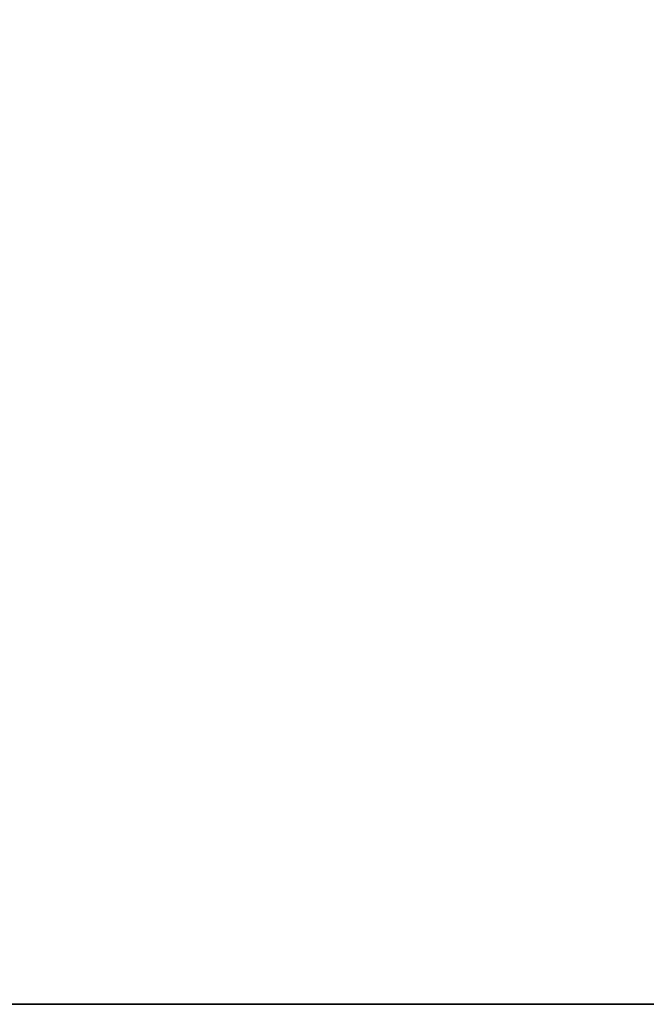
# Model space of a CAD drawing. Header units: millimetres. Extents: x -508 to 6708, y -115 to 193.
# Tile 672 of 1056: x 2494 to 2531, y -10 to 49. Entities that reach past the tile are written whole.
import ezdxf

# ---------------------------------------------------------------- set-up
doc = ezdxf.new("R2010")
doc.units = ezdxf.units.MM
doc.layers.add('151', color=7, linetype='Continuous', true_color=0xffffff)

# ---------------------------------------------------------------- blocks, each defined once
blk = doc.blocks.new('UG_SURFACE_003')
at = {"layer": '151', "color": 252, "linetype": 'Continuous', "lineweight": 35}
for points in [[(2392.5, -10, -7.75), (2392.5, 174.4, -7.75), (2542.5, 174.4, -7.75), (2542.5, -10, -7.75)], [(3607.5, -10, 2215.25), (3607.5, 174.4, 2215.25), (2392.5, 174.4, 2215.25), (2392.5, -10, 2215.25)], [(3607.5, -10, 2215.25), (2392.5, -10, 2215.25), (2542.5, -10, 2065.25), (3457.5, -10, 2065.25)], [(2392.5, -10, 2215.25), (2392.5, -10, -7.75), (2542.5, -10, -7.75), (2542.5, -10, 2065.25)]]:
    blk.add_3dface(points, dxfattribs=at)

msp = doc.modelspace()

# ---------------------------------------------------------------- linework, layer by layer
at = {"layer": '151', "color": 253, "linetype": 'Continuous', "lineweight": -3}
for p, q in [((2392.5, -10, 2215.25), (3607.5, -10, 2215.25)), ((2392.5, -10, -7.75), (2542.5, -10, -7.75))]:
    msp.add_line(p, q, dxfattribs=at)

# ---------------------------------------------------------------- block references
msp.add_blockref('UG_SURFACE_003', (0, 0), dxfattribs=at)

doc.saveas('drawing.dxf')
